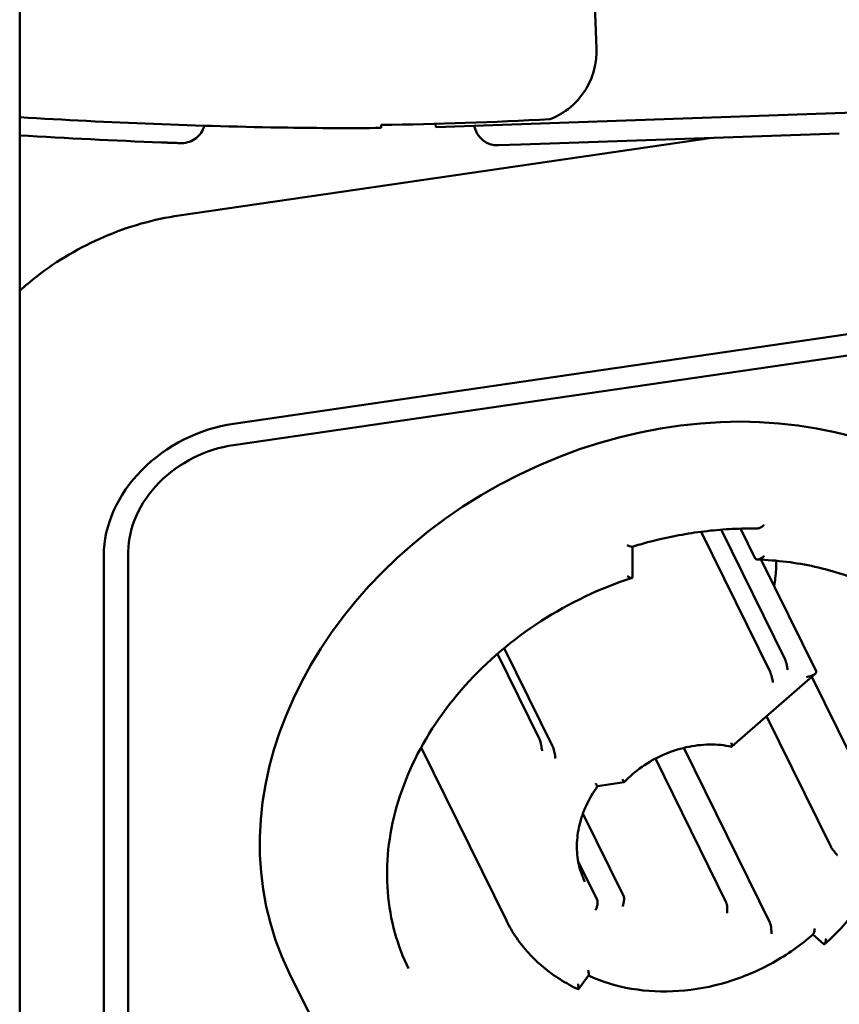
# Model space of a CAD drawing. Header units: millimetres. Extents: x 0 to 14369, y -869 to 2970.
# Tile 388 of 656: x 1738 to 1760, y 2064 to 2092. Entities that reach past the tile are written whole.
import ezdxf

# ---------------------------------------------------------------- set-up
doc = ezdxf.new("R2010")
doc.units = ezdxf.units.MM
doc.header["$LTSCALE"] = 10
doc.layers.add('Sichtbar (ISO)', color=7, linetype='Continuous', lineweight=50)

msp = doc.modelspace()

# ---------------------------------------------------------------- linework, layer by layer
at = {"layer": 'Sichtbar (ISO)'}
for p, q in [((1737.784, 2209.776), (1737.784, 2044.16)), ((1753.595, 2092.778), (1753.665, 2090.779)), ((1763.229, 2089.112), (1749.237, 2088.623)), ((1747.737, 2088.602), (1747.734, 2088.688)), ((1749.237, 2088.623), (1749.234, 2088.714)), ((1742.177, 2086.189), (1756.838, 2088.329)), ((1760.35, 2088.451), (1751.585, 2088.145)), ((1750.964, 2088.123), (1751.585, 2088.145)), ((1767.821, 2083.977), (1743.673, 2080.453)), ((1743.673, 2079.865), (1767.821, 2083.39)), ((1758.443, 2073.619), (1756.545, 2077.476)), ((1757.098, 2077.534), (1758.849, 2073.974)), ((1758.032, 2076.742), (1757.629, 2077.562)), ((1754.658, 2076.225), (1754.658, 2077.066)), ((1740.099, 2076.828), (1740.099, 2059.635)), ((1740.775, 2059.734), (1740.775, 2076.927)), ((1759.709, 2073.632), (1758.196, 2076.707)), ((1752.087, 2071.784), (1750.941, 2074.115)), ((1751.127, 2074.273), (1752.457, 2071.568)), ((1757.389, 2071.556), (1759.684, 2073.563)), ((1759.593, 2073.483), (1761.767, 2069.064)), ((1760.105, 2068.822), (1758.347, 2072.394)), ((1748.837, 2071.534), (1751.183, 2066.767)), ((1756.068, 2071.522), (1758.437, 2066.707)), ((1757.236, 2067.264), (1755.287, 2071.225)), ((1753.695, 2070.467), (1754.424, 2070.573)), ((1753.292, 2069.712), (1754.41, 2067.441)), ((1753.684, 2067.335), (1753.163, 2068.393)), ((1759.624, 2066.381), (1759.924, 2066.115)), ((1745.204, 2065.328), (1745.799, 2064.118)), ((1753.171, 2064.871), (1753.448, 2065.255))]:
    msp.add_line(p, q, dxfattribs=at)
for centre, radius, start, end in [((1751.666, 2090.709), 2, 349.3177, 2), ((1747.654, 2246.987), 158.397, 266.42766, 269.09795), ((1746.735, 2188.597), 99.914, 270.57324, 273.24111), ((1746.735, 2188.597), 100, 269.09795, 270.57446), ((1750.941, 2088.773), 0.65, 189.9622, 271.9998), ((1747.654, 2246.987), 158.897, 266.43892, 267.84854)]:
    msp.add_arc(centre, radius, start, end, dxfattribs=at)
for centre, major_axis, start_param, end_param in [((1743.673, 2077.349), (-3.32, -1.633), 4.333136, 5.903933), ((1755.747, 2070.515), (-10.543, -5.187), 3.141593, 6.283185), ((1743.673, 2077.349), (-2.692, -1.324), 4.333136, 5.903933)]:
    msp.add_ellipse(centre, major_axis=major_axis, ratio=0.810094, start_param=start_param, end_param=end_param, dxfattribs=at)
for points, knots in [([(1753.631, 2090.339), (1753.621, 2090.285), (1753.609, 2090.231), (1753.542, 2089.99), (1753.464, 2089.815), (1753.241, 2089.454), (1753.078, 2089.272), (1752.705, 2088.986), (1752.528, 2088.899), (1752.383, 2088.843)], [-0.11853239, -0.11853239, -0.11853239, -0.11853239, -0.11267192, -0.11267192, -0.09195815, -0.09195815, -0.06507861, -0.06507861, -0.04068652, -0.04068652, -0.04068652, -0.04068652]), ([(1742.867, 2088.662), (1742.848, 2088.594), (1742.819, 2088.529), (1742.741, 2088.413), (1742.693, 2088.362), (1742.584, 2088.277), (1742.522, 2088.243), (1742.392, 2088.197), (1742.322, 2088.184), (1742.241, 2088.182), (1742.229, 2088.182), (1742.217, 2088.183)], [0, 0, 0, 0, 0.02102222, 0.02102222, 0.04172244, 0.04172244, 0.06243421, 0.06243421, 0.08314556, 0.08314556, 0.08673626, 0.08673626, 0.08673626, 0.08673626]), ([(1741.689, 2088.202), (1741.729, 2088.2), (1741.807, 2088.197), (1741.92, 2088.193), (1742.021, 2088.19), (1742.106, 2088.187), (1742.169, 2088.184), (1742.208, 2088.183), (1742.217, 2088.183), (1742.217, 2088.183), (1742.217, 2088.183)], [0, 0, 0, 0, 0.0710961, 0.1426649, 0.2143079, 0.2859304, 0.3573457, 0.4286312, 0.4998091, 0.5, 0.5, 0.5, 0.5]), ([(1737.784, 2084.117), (1737.935, 2084.253), (1738.091, 2084.384), (1738.818, 2084.949), (1739.448, 2085.32), (1740.777, 2085.888), (1741.475, 2086.087), (1742.177, 2086.189)], [5.5653984, 5.5653984, 5.5653984, 5.5653984, 5.6548668, 5.6548668, 5.969026, 5.969026, 6.2831853, 6.2831853, 6.2831853, 6.2831853]), ([(1758.277, 2077.658), (1758.277, 2077.657), (1758.276, 2077.657), (1758.252, 2077.636), (1758.227, 2077.618), (1758.177, 2077.589), (1758.151, 2077.577), (1758.113, 2077.568), (1758.1, 2077.566), (1758.088, 2077.566)], [-0.00025861, -0.00025861, -0.00025861, -0.00025861, 0, 0, 0.00938907, 0.00938907, 0.01923446, 0.01923446, 0.02467712, 0.02467712, 0.02467712, 0.02467712]), ([(1758.088, 2077.566), (1757.861, 2077.569), (1757.633, 2077.565), (1757.175, 2077.542), (1756.945, 2077.523), (1756.483, 2077.47), (1756.252, 2077.437), (1755.791, 2077.354), (1755.561, 2077.306), (1755.102, 2077.195), (1754.873, 2077.132), (1754.646, 2077.062)], [4.5294127, 4.5294127, 4.5294127, 4.5294127, 4.6027304, 4.6027304, 4.6760481, 4.6760481, 4.7493659, 4.7493659, 4.8226836, 4.8226836, 4.8960013, 4.8960013, 4.8960013, 4.8960013]), ([(1754.51, 2077.108), (1754.511, 2077.108), (1754.512, 2077.107), (1754.535, 2077.094), (1754.558, 2077.083), (1754.599, 2077.067), (1754.617, 2077.062), (1754.637, 2077.061), (1754.642, 2077.061), (1754.646, 2077.062)], [-0.07748974, -0.07748974, -0.07748974, -0.07748974, -0.07721029, -0.07721029, -0.06706451, -0.06706451, -0.05642563, -0.05642563, -0.05217319, -0.05217319, -0.05217319, -0.05217319]), ([(1758.032, 2076.742), (1758.035, 2076.736), (1758.039, 2076.731), (1758.053, 2076.719), (1758.064, 2076.714), (1758.094, 2076.71), (1758.113, 2076.712), (1758.155, 2076.724), (1758.178, 2076.734), (1758.227, 2076.762), (1758.252, 2076.779), (1758.276, 2076.799), (1758.277, 2076.8), (1758.277, 2076.801)], [-0.03596476, -0.03596476, -0.03596476, -0.03596476, -0.03250229, -0.03250229, -0.02606181, -0.02606181, -0.01832717, -0.01832717, -0.00937898, -0.00937898, 0, 0, 0.00025627, 0.00025627, 0.00025627, 0.00025627]), ([(1764.193, 2073.168), (1763.99, 2073.581), (1763.736, 2073.97), (1763.135, 2074.684), (1762.789, 2075.008), (1762.018, 2075.581), (1761.592, 2075.829), (1760.678, 2076.237), (1760.189, 2076.398), (1759.166, 2076.626), (1758.632, 2076.693), (1758.087, 2076.711)], [3.5208453, 3.5208453, 3.5208453, 3.5208453, 3.7183464, 3.7183464, 3.9158475, 3.9158475, 4.1133486, 4.1133486, 4.3108497, 4.3108497, 4.5083508, 4.5083508, 4.5083508, 4.5083508]), ([(1758.617, 2076.678), (1758.616, 2076.518), (1758.606, 2076.359), (1758.58, 2076.124), (1758.57, 2076.048), (1758.557, 2075.973)], [3.1475756, 3.1475756, 3.1475756, 3.1475756, 3.2406858, 3.2406858, 3.284879, 3.284879, 3.284879, 3.284879]), ([(1754.51, 2076.251), (1754.511, 2076.25), (1754.512, 2076.25), (1754.536, 2076.237), (1754.558, 2076.226), (1754.597, 2076.212), (1754.614, 2076.207), (1754.64, 2076.205), (1754.649, 2076.207), (1754.657, 2076.215), (1754.658, 2076.22), (1754.658, 2076.225)], [-0.07705227, -0.07705227, -0.07705227, -0.07705227, -0.07678499, -0.07678499, -0.06664066, -0.06664066, -0.05696229, -0.05696229, -0.04859649, -0.04859649, -0.04367014, -0.04367014, -0.04367014, -0.04367014]), ([(1754.646, 2076.208), (1753.765, 2075.92), (1752.913, 2075.514), (1751.355, 2074.507), (1750.648, 2073.905), (1749.45, 2072.568), (1748.959, 2071.833), (1748.241, 2070.302), (1748.016, 2069.506), (1747.85, 2067.934), (1747.912, 2067.157), (1748.209, 2066.088), (1748.335, 2065.758), (1748.491, 2065.442)], [4.917199, 4.917199, 4.917199, 4.917199, 5.2352, 5.2352, 5.553191, 5.553191, 5.871425, 5.871425, 6.19054, 6.19054, 6.511696, 6.511696, 6.662438, 6.662438, 6.662438, 6.662438]), ([(1766.885, 2074.492), (1767.333, 2073.581), (1767.602, 2072.582), (1767.752, 2070.506), (1767.633, 2069.429), (1767.019, 2067.305), (1766.522, 2066.258), (1765.202, 2064.301), (1764.376, 2063.391), (1762.481, 2061.801), (1761.412, 2061.122), (1759.136, 2060.064), (1757.93, 2059.685), (1755.505, 2059.267), (1754.285, 2059.227), (1751.957, 2059.492), (1750.848, 2059.797), (1748.856, 2060.719), (1747.973, 2061.336), (1746.654, 2062.684), (1746.166, 2063.371), (1745.799, 2064.118)], [2.76234, 2.76234, 2.76234, 2.76234, 3.079536, 3.079536, 3.397766, 3.397766, 3.71777, 3.71777, 4.038843, 4.038843, 4.360294, 4.360294, 4.681815, 4.681815, 5.003232, 5.003232, 5.324183, 5.324183, 5.64391, 5.64391, 5.903933, 5.903933, 5.903933, 5.903933]), ([(1758.926, 2073.672), (1758.926, 2073.673), (1758.926, 2073.673), (1758.924, 2073.691), (1758.921, 2073.71), (1758.914, 2073.747), (1758.911, 2073.766), (1758.901, 2073.813), (1758.894, 2073.841), (1758.88, 2073.89), (1758.873, 2073.911), (1758.861, 2073.948), (1758.855, 2073.963), (1758.849, 2073.974)], [-0.06944168, -0.06944168, -0.06944168, -0.06944168, -0.06920023, -0.06920023, -0.06296858, -0.06296858, -0.05687303, -0.05687303, -0.04839339, -0.04839339, -0.04122173, -0.04122173, -0.03460012, -0.03460012, -0.03460012, -0.03460012]), ([(1758.524, 2073.321), (1758.522, 2073.335), (1758.52, 2073.35), (1758.517, 2073.365), (1758.514, 2073.38), (1758.511, 2073.395), (1758.508, 2073.41), (1758.504, 2073.426), (1758.501, 2073.441), (1758.497, 2073.456), (1758.493, 2073.471), (1758.489, 2073.485), (1758.486, 2073.498), (1758.482, 2073.512), (1758.478, 2073.525), (1758.474, 2073.537), (1758.47, 2073.548), (1758.467, 2073.56), (1758.463, 2073.57), (1758.459, 2073.58), (1758.456, 2073.589), (1758.453, 2073.597), (1758.449, 2073.606), (1758.446, 2073.613), (1758.443, 2073.619)], [0, 0, 0, 0, 0.125, 0.125, 0.125, 0.25, 0.25, 0.25, 0.375, 0.375, 0.375, 0.5, 0.5, 0.5, 0.625, 0.625, 0.625, 0.75, 0.75, 0.75, 0.875, 0.875, 0.875, 1, 1, 1, 1]), ([(1759.709, 2073.632), (1759.713, 2073.623), (1759.714, 2073.614), (1759.71, 2073.594), (1759.704, 2073.584), (1759.683, 2073.56), (1759.665, 2073.547), (1759.619, 2073.522), (1759.59, 2073.51), (1759.525, 2073.488), (1759.488, 2073.479), (1759.449, 2073.472), (1759.448, 2073.471), (1759.447, 2073.471)], [-0.04165603, -0.04165603, -0.04165603, -0.04165603, -0.03661792, -0.03661792, -0.03069898, -0.03069898, -0.02223693, -0.02223693, -0.01161276, -0.01161276, 0, 0, 0.00032917, 0.00032917, 0.00032917, 0.00032917]), ([(1752.087, 2071.784), (1752.092, 2071.774), (1752.097, 2071.761), (1752.108, 2071.73), (1752.114, 2071.71), (1752.126, 2071.663), (1752.133, 2071.635), (1752.144, 2071.579), (1752.149, 2071.552), (1752.158, 2071.498), (1752.162, 2071.472), (1752.165, 2071.446), (1752.166, 2071.445), (1752.166, 2071.444)], [-0.03832537, -0.03832537, -0.03832537, -0.03832537, -0.03265895, -0.03265895, -0.02619339, -0.02619339, -0.01757907, -0.01757907, -0.00903311, -0.00903311, 0, 0, 0.00028785, 0.00028785, 0.00028785, 0.00028785]), ([(1757.382, 2071.665), (1757.384, 2071.652), (1757.387, 2071.639), (1757.388, 2071.628), (1757.39, 2071.617), (1757.392, 2071.607), (1757.392, 2071.598), (1757.393, 2071.589), (1757.394, 2071.581), (1757.393, 2071.575), (1757.393, 2071.569), (1757.393, 2071.564), (1757.392, 2071.561), (1757.391, 2071.558), (1757.39, 2071.556), (1757.388, 2071.556), (1757.387, 2071.555), (1757.387, 2071.555), (1757.386, 2071.555)], [0, 0, 0, 0, 0.125, 0.125, 0.125, 0.25, 0.25, 0.25, 0.375, 0.375, 0.375, 0.5, 0.5, 0.5, 0.625, 0.625, 0.625, 0.6714213, 0.6714213, 0.6714213, 0.6714213]), ([(1752.536, 2071.229), (1752.536, 2071.229), (1752.536, 2071.23), (1752.532, 2071.256), (1752.528, 2071.283), (1752.519, 2071.336), (1752.514, 2071.364), (1752.503, 2071.419), (1752.496, 2071.448), (1752.484, 2071.495), (1752.478, 2071.514), (1752.467, 2071.546), (1752.462, 2071.559), (1752.457, 2071.568)], [-0.00028834, -0.00028834, -0.00028834, -0.00028834, 0, 0, 0.00904966, 0.00904966, 0.01760575, 0.01760575, 0.02621824, 0.02621824, 0.03268316, 0.03268316, 0.03834971, 0.03834971, 0.03834971, 0.03834971]), ([(1757.386, 2071.555), (1757.19, 2071.597), (1756.984, 2071.617), (1756.561, 2071.611), (1756.346, 2071.585), (1755.917, 2071.489), (1755.705, 2071.419), (1755.297, 2071.239), (1755.102, 2071.128), (1754.739, 2070.874), (1754.572, 2070.73), (1754.424, 2070.573)], [4.321602, 4.321602, 4.321602, 4.321602, 4.561664, 4.561664, 4.801726, 4.801726, 5.041787, 5.041787, 5.281849, 5.281849, 5.521911, 5.521911, 5.521911, 5.521911]), ([(1754.38, 2070.656), (1754.385, 2070.646), (1754.39, 2070.636), (1754.395, 2070.627), (1754.4, 2070.618), (1754.404, 2070.61), (1754.408, 2070.603), (1754.411, 2070.596), (1754.414, 2070.59), (1754.417, 2070.586), (1754.419, 2070.581), (1754.421, 2070.578), (1754.422, 2070.576), (1754.424, 2070.574), (1754.424, 2070.573), (1754.424, 2070.573)], [0, 0, 0, 0, 0.125, 0.125, 0.125, 0.25, 0.25, 0.25, 0.375, 0.375, 0.375, 0.5, 0.5, 0.5, 0.6159401, 0.6159401, 0.6159401, 0.6159401]), ([(1753.696, 2070.467), (1753.575, 2070.298), (1753.472, 2070.122), (1753.304, 2069.762), (1753.24, 2069.578), (1753.152, 2069.21), (1753.129, 2069.027), (1753.123, 2068.667), (1753.14, 2068.49), (1753.215, 2068.15), (1753.272, 2067.986), (1753.348, 2067.832)], [5.67781, 5.67781, 5.67781, 5.67781, 5.8746505, 5.8746505, 6.0715974, 6.0715974, 6.2685442, 6.2685442, 6.4654911, 6.4654911, 6.6624379, 6.6624379, 6.6624379, 6.6624379]), ([(1753.635, 2070.548), (1753.642, 2070.537), (1753.649, 2070.527), (1753.655, 2070.518), (1753.661, 2070.509), (1753.666, 2070.501), (1753.671, 2070.495), (1753.676, 2070.488), (1753.68, 2070.482), (1753.683, 2070.478), (1753.687, 2070.474), (1753.69, 2070.471), (1753.692, 2070.469), (1753.693, 2070.468), (1753.694, 2070.467), (1753.695, 2070.467)], [0, 0, 0, 0, 0.125, 0.125, 0.125, 0.25, 0.25, 0.25, 0.375, 0.375, 0.375, 0.5, 0.5, 0.5, 0.6029159, 0.6029159, 0.6029159, 0.6029159]), ([(1761.769, 2069.009), (1761.717, 2068.797), (1761.649, 2068.586), (1761.484, 2068.169), (1761.388, 2067.963), (1761.167, 2067.561), (1761.043, 2067.364), (1760.77, 2066.983), (1760.62, 2066.799), (1760.299, 2066.445), (1760.127, 2066.275), (1759.946, 2066.115)], [3.3606244, 3.3606244, 3.3606244, 3.3606244, 3.4901238, 3.4901238, 3.6196233, 3.6196233, 3.7491227, 3.7491227, 3.8786221, 3.8786221, 4.0081216, 4.0081216, 4.0081216, 4.0081216]), ([(1760.296, 2068.569), (1760.295, 2068.569), (1760.295, 2068.57), (1760.283, 2068.583), (1760.27, 2068.597), (1760.245, 2068.627), (1760.232, 2068.642), (1760.201, 2068.68), (1760.183, 2068.703), (1760.153, 2068.744), (1760.14, 2068.763), (1760.12, 2068.795), (1760.112, 2068.808), (1760.106, 2068.82), (1760.105, 2068.821), (1760.105, 2068.822)], [-0.0002448, -0.0002448, -0.0002448, -0.0002448, 0, 0, 0.00633434, 0.00633434, 0.01254717, 0.01254717, 0.02120406, 0.02120406, 0.0283036, 0.0283036, 0.03472412, 0.03472412, 0.03504638, 0.03504638, 0.03504638, 0.03504638]), ([(1753.635, 2067.047), (1753.642, 2067.06), (1753.649, 2067.073), (1753.655, 2067.087), (1753.661, 2067.101), (1753.666, 2067.115), (1753.671, 2067.13), (1753.676, 2067.144), (1753.68, 2067.159), (1753.683, 2067.173), (1753.687, 2067.187), (1753.69, 2067.201), (1753.692, 2067.214), (1753.694, 2067.227), (1753.695, 2067.239), (1753.696, 2067.251), (1753.696, 2067.263), (1753.696, 2067.274), (1753.695, 2067.285), (1753.695, 2067.295), (1753.693, 2067.304), (1753.691, 2067.312), (1753.689, 2067.321), (1753.687, 2067.328), (1753.684, 2067.335)], [0, 0, 0, 0, 0.125, 0.125, 0.125, 0.25, 0.25, 0.25, 0.375, 0.375, 0.375, 0.5, 0.5, 0.5, 0.625, 0.625, 0.625, 0.75, 0.75, 0.75, 0.875, 0.875, 0.875, 1, 1, 1, 1]), ([(1754.41, 2067.441), (1754.413, 2067.434), (1754.416, 2067.427), (1754.418, 2067.418), (1754.42, 2067.409), (1754.422, 2067.4), (1754.423, 2067.389), (1754.424, 2067.379), (1754.425, 2067.368), (1754.424, 2067.356), (1754.424, 2067.344), (1754.424, 2067.331), (1754.422, 2067.318), (1754.421, 2067.305), (1754.419, 2067.291), (1754.417, 2067.277), (1754.414, 2067.263), (1754.411, 2067.249), (1754.407, 2067.235), (1754.404, 2067.221), (1754.4, 2067.208), (1754.395, 2067.194), (1754.39, 2067.181), (1754.385, 2067.168), (1754.38, 2067.156)], [0, 0, 0, 0, 0.125, 0.125, 0.125, 0.25, 0.25, 0.25, 0.375, 0.375, 0.375, 0.5, 0.5, 0.5, 0.625, 0.625, 0.625, 0.75, 0.75, 0.75, 0.875, 0.875, 0.875, 1, 1, 1, 1]), ([(1757.257, 2066.968), (1757.259, 2066.981), (1757.261, 2066.995), (1757.262, 2067.009), (1757.264, 2067.024), (1757.265, 2067.039), (1757.265, 2067.053), (1757.266, 2067.068), (1757.266, 2067.083), (1757.265, 2067.098), (1757.265, 2067.112), (1757.264, 2067.127), (1757.263, 2067.14), (1757.262, 2067.154), (1757.261, 2067.167), (1757.259, 2067.179), (1757.257, 2067.191), (1757.255, 2067.202), (1757.252, 2067.213), (1757.25, 2067.223), (1757.248, 2067.233), (1757.245, 2067.241), (1757.242, 2067.25), (1757.239, 2067.257), (1757.236, 2067.264)], [0, 0, 0, 0, 0.125, 0.125, 0.125, 0.25, 0.25, 0.25, 0.375, 0.375, 0.375, 0.5, 0.5, 0.5, 0.625, 0.625, 0.625, 0.75, 0.75, 0.75, 0.875, 0.875, 0.875, 1, 1, 1, 1]), ([(1753.166, 2064.87), (1752.99, 2064.952), (1752.821, 2065.044), (1752.5, 2065.247), (1752.347, 2065.358), (1752.059, 2065.598), (1751.925, 2065.726), (1751.676, 2065.999), (1751.562, 2066.143), (1751.355, 2066.445), (1751.263, 2066.603), (1751.183, 2066.767)], [5.3269449, 5.3269449, 5.3269449, 5.3269449, 5.4423424, 5.4423424, 5.55774, 5.55774, 5.6731376, 5.6731376, 5.7885351, 5.7885351, 5.9039327, 5.9039327, 5.9039327, 5.9039327]), ([(1758.437, 2066.707), (1758.44, 2066.7), (1758.444, 2066.691), (1758.453, 2066.665), (1758.458, 2066.645), (1758.468, 2066.6), (1758.472, 2066.574), (1758.478, 2066.523), (1758.48, 2066.498), (1758.482, 2066.448), (1758.482, 2066.424), (1758.481, 2066.402), (1758.481, 2066.401), (1758.481, 2066.4)], [-0.03443653, -0.03443653, -0.03443653, -0.03443653, -0.03024318, -0.03024318, -0.0233706, -0.0233706, -0.0154234, -0.0154234, -0.00781563, -0.00781563, 0, 0, 0.00023755, 0.00023755, 0.00023755, 0.00023755]), ([(1759.675, 2066.545), (1759.675, 2066.544), (1759.675, 2066.543), (1759.673, 2066.517), (1759.67, 2066.493), (1759.662, 2066.452), (1759.657, 2066.434), (1759.647, 2066.406), (1759.641, 2066.396), (1759.635, 2066.391)], [-0.00028834, -0.00028834, -0.00028834, -0.00028834, 0, 0, 0.00904966, 0.00904966, 0.01760575, 0.01760575, 0.02551369, 0.02551369, 0.02551369, 0.02551369]), ([(1759.635, 2066.391), (1759.297, 2066.092), (1758.922, 2065.826), (1758.12, 2065.381), (1757.695, 2065.201), (1756.822, 2064.938), (1756.375, 2064.856), (1755.49, 2064.793), (1755.051, 2064.814), (1754.213, 2064.958), (1753.813, 2065.081), (1753.447, 2065.252)], [4.007535, 4.007535, 4.007535, 4.007535, 4.271463, 4.271463, 4.535391, 4.535391, 4.79932, 4.79932, 5.063248, 5.063248, 5.326549, 5.326549, 5.326549, 5.326549]), ([(1759.924, 2066.115), (1759.925, 2066.114), (1759.926, 2066.113), (1759.933, 2066.109), (1759.939, 2066.109), (1759.951, 2066.118), (1759.957, 2066.129), (1759.968, 2066.158), (1759.973, 2066.176), (1759.98, 2066.217), (1759.983, 2066.241), (1759.985, 2066.267), (1759.985, 2066.268), (1759.985, 2066.269)], [-0.03374844, -0.03374844, -0.03374844, -0.03374844, -0.03265895, -0.03265895, -0.02619339, -0.02619339, -0.01757907, -0.01757907, -0.00903311, -0.00903311, 0, 0, 0.00028785, 0.00028785, 0.00028785, 0.00028785]), ([(1753.448, 2065.255), (1753.448, 2065.255), (1753.449, 2065.255), (1753.451, 2065.26), (1753.452, 2065.27), (1753.451, 2065.296), (1753.449, 2065.313), (1753.444, 2065.352), (1753.44, 2065.374), (1753.435, 2065.399), (1753.435, 2065.4), (1753.435, 2065.401)], [0.04988873, 0.04988873, 0.04988873, 0.04988873, 0.05048118, 0.05048118, 0.05909366, 0.05909366, 0.06764975, 0.06764975, 0.07669941, 0.07669941, 0.07698775, 0.07698775, 0.07698775, 0.07698775]), ([(1753.157, 2065.017), (1753.157, 2065.016), (1753.158, 2065.015), (1753.162, 2064.99), (1753.166, 2064.968), (1753.171, 2064.929), (1753.173, 2064.912), (1753.174, 2064.886), (1753.174, 2064.876), (1753.17, 2064.87), (1753.168, 2064.869), (1753.166, 2064.87)], [-0.07693859, -0.07693859, -0.07693859, -0.07693859, -0.07665074, -0.07665074, -0.06761763, -0.06761763, -0.05907166, -0.05907166, -0.05045735, -0.05045735, -0.04613099, -0.04613099, -0.04613099, -0.04613099])]:
    msp.add_open_spline(points, degree=3, knots=knots, dxfattribs=at)

doc.saveas('drawing.dxf')
